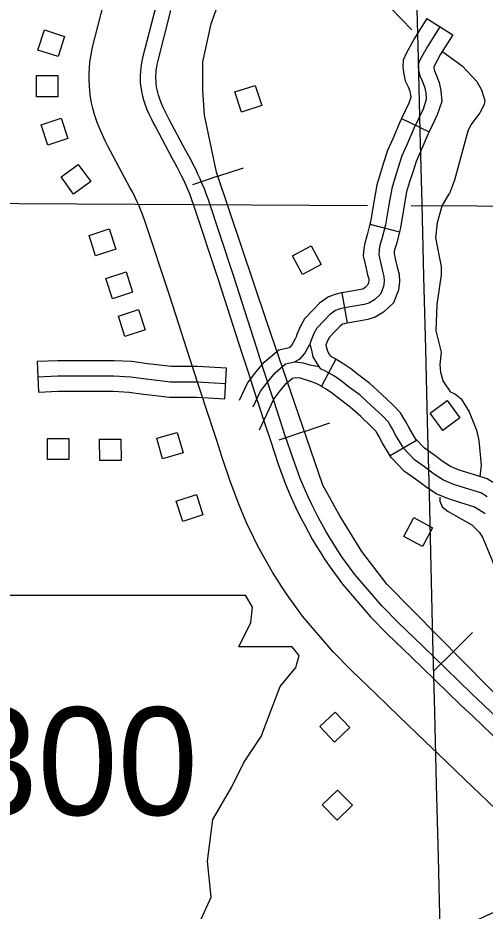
# Model space of a CAD drawing. Extents: x -19 to 366, y -4 to 359.
# Drawn here: x 141.61 to 142.043, y 200.393 to 201.221 of the extents above; entities that cross this region are included whole.
import ezdxf

# ---------------------------------------------------------------- set-up
doc = ezdxf.new("R2010")
doc.units = 0
for name, color, linetype in [('21', 7, 'Continuous'), ('Level 19', 7, 'Continuous'), ('R_Axis Annot', 7, 'Continuous'), ('R_Contour Annot', 7, 'Continuous'), ('R_Fin Surface Annot', 7, 'Continuous'), ('R_ROW', 7, 'Continuous'), ('R_ROW Annot', 7, 'Continuous'), ('R_Temp Easement', 7, 'Continuous'), ('R_Water Annot', 7, 'Continuous'), ('Sheet Fence', 7, 'Continuous')]:
    doc.layers.add(name, color=color, linetype=linetype)

msp = doc.modelspace()

# ---------------------------------------------------------------- linework, layer by layer
at = {"layer": '21'}
for points in [[(141.64728, 201.18551), (141.62852, 201.19155), (141.63458, 201.21037), (141.65334, 201.20433)], [(141.62743, 201.14831), (141.62743, 201.16803), (141.6472, 201.16803), (141.6472, 201.14831)], [(141.81136, 201.15281), (141.83011, 201.1589), (141.83623, 201.1401), (141.81748, 201.134)], [(141.63153, 201.12221), (141.65026, 201.12834), (141.65641, 201.10955), (141.63767, 201.10342)], [(141.666, 201.08561), (141.6776, 201.06967), (141.66161, 201.05804), (141.65001, 201.07398)], [(141.67602, 201.01957), (141.69477, 201.02567), (141.70089, 201.00687), (141.68214, 201.00077)], [(141.88199, 201.01005), (141.89131, 200.99268), (141.87389, 200.98333), (141.86457, 201.0007)], [(141.69156, 200.97974), (141.7103, 200.98584), (141.71642, 200.96704), (141.69767, 200.96094)], [(141.70321, 200.94477), (141.72195, 200.95087), (141.72807, 200.93207), (141.70932, 200.92597)], [(142.01986, 200.85057), (142.00402, 200.83884), (141.99225, 200.85473), (142.00809, 200.86646)], [(141.76322, 200.8179), (141.74426, 200.81249), (141.73884, 200.8315), (141.7578, 200.83691)], [(141.63747, 200.81172), (141.63747, 200.83144), (141.65724, 200.83144), (141.65724, 200.81172)], [(141.68588, 200.81102), (141.68586, 200.83073), (141.70563, 200.83076), (141.70566, 200.81105)], [(141.78163, 200.76043), (141.76287, 200.75436), (141.75678, 200.77317), (141.77554, 200.77924)], [(141.99451, 200.7486), (141.98525, 200.73121), (141.9678, 200.7405), (141.97706, 200.7579)], [(141.91784, 200.56322), (141.90351, 200.54968), (141.88993, 200.56406), (141.90426, 200.57759)], [(141.92027, 200.49112), (141.90622, 200.4773), (141.89235, 200.49139), (141.9064, 200.50522)]]:
    msp.add_lwpolyline(points, close=True, dxfattribs=at)
at = {"layer": 'Level 19'}
msp.add_arc((142.19839, 200.05514), 0.36738, 83.90461, 225.76352, dxfattribs=at)
at = {"layer": 'R_Axis Annot'}
for points in [[(141.3959, 201.05041), (141.93429, 201.0476)], [(141.97488, 201.04739), (142.15846, 201.04643)]]:
    msp.add_lwpolyline(points, dxfattribs=at)
at = {"layer": 'R_Contour Annot'}
msp.add_line((141.83348, 200.86212), (141.83351, 200.86202), dxfattribs=at)
for points in [[(141.78849, 200.84735), (141.78677, 200.85264), (141.77844, 200.87794), (141.77223, 200.89683), (141.751, 200.96326), (141.72783, 201.03334), (141.72666, 201.03661), (141.72531, 201.04013), (141.72385, 201.04373), (141.72239, 201.04716), (141.72079, 201.0507), (141.71915, 201.05418), (141.7175, 201.0575), (141.71572, 201.06091), (141.7139, 201.06427), (141.71123, 201.06893), (141.696, 201.09779), (141.69377, 201.10181), (141.69092, 201.10741), (141.68834, 201.11292), (141.68588, 201.11864), (141.68358, 201.12458), (141.68109, 201.13174), (141.67953, 201.13764), (141.6784, 201.1427), (141.67745, 201.14806), (141.67674, 201.15345), (141.67629, 201.15885), (141.67608, 201.16427), (141.67611, 201.16969), (141.67637, 201.17484), (141.67685, 201.18025), (141.67763, 201.18566), (141.67856, 201.19077), (141.67962, 201.1954), (141.6922, 201.24494)], [(141.7378, 201.23216), (141.72565, 201.18427), (141.72495, 201.18123), (141.72437, 201.17806), (141.7239, 201.1748), (141.72362, 201.17154), (141.72345, 201.16833), (141.72343, 201.16505), (141.72356, 201.16178), (141.72383, 201.15851), (141.72426, 201.15526), (141.72483, 201.15203), (141.72554, 201.14888), (141.72642, 201.14556), (141.72803, 201.1409), (141.72971, 201.13657), (141.73154, 201.13233), (141.73348, 201.12818), (141.73557, 201.12405), (141.73763, 201.12036), (141.75274, 201.09173), (141.75526, 201.08732), (141.75751, 201.08318), (141.7597, 201.07899), (141.76178, 201.07479), (141.76379, 201.07052), (141.76574, 201.06621), (141.76758, 201.06189), (141.76935, 201.0575), (141.77105, 201.05311), (141.77261, 201.04875), (141.79603, 200.9779), (141.81728, 200.91143), (141.82342, 200.89273), (141.83176, 200.86739), (141.83348, 200.86212)], [(141.84737, 200.86659), (141.84562, 200.87194), (141.83728, 200.89728), (141.83116, 200.91593), (141.80991, 200.98241), (141.78641, 201.0535), (141.78473, 201.0582), (141.78293, 201.06286), (141.78106, 201.06749), (141.7791, 201.07208), (141.77704, 201.07663), (141.77492, 201.08114), (141.7727, 201.08561), (141.77039, 201.09004), (141.76801, 201.09442), (141.76553, 201.09876), (141.75046, 201.12731), (141.74846, 201.13091), (141.7466, 201.13458), (141.74485, 201.13831), (141.74322, 201.14209), (141.74173, 201.14593), (141.74038, 201.14982), (141.73972, 201.15235), (141.73914, 201.1549), (141.73869, 201.15748), (141.73835, 201.16007), (141.73813, 201.16268), (141.73802, 201.16529), (141.73804, 201.16791), (141.73818, 201.17052), (141.7384, 201.17312), (141.73878, 201.17571), (141.73924, 201.17829), (141.73983, 201.18084), (141.75186, 201.22822)], [(141.83351, 200.86202), (141.83946, 200.84396), (141.84416, 200.82932), (141.85117, 200.80857), (141.85834, 200.78907), (141.86325, 200.7771), (141.8663, 200.77034), (141.86943, 200.76376), (141.87267, 200.75724), (141.87603, 200.75079), (141.87948, 200.7444), (141.88307, 200.73805), (141.88677, 200.73179), (141.89056, 200.72559), (141.89448, 200.71946), (141.8986, 200.71325), (141.91112, 200.69606), (141.93712, 200.66582), (141.95267, 200.64984), (141.97498, 200.6285), (141.99662, 200.60744), (142.02078, 200.58407), (142.03219, 200.57332), (142.05734, 200.54924)], [(142.06745, 200.55976), (142.04224, 200.5839), (142.03085, 200.59462), (142.00678, 200.61791), (141.98511, 200.639), (141.96295, 200.6602), (141.94789, 200.67568), (141.92257, 200.70513), (141.91058, 200.72158), (141.90671, 200.72742), (141.90294, 200.73333), (141.89927, 200.73931), (141.89571, 200.74536), (141.89225, 200.75146), (141.88892, 200.75764), (141.88568, 200.76386), (141.88255, 200.77014), (141.87954, 200.77648), (141.87665, 200.78287), (141.87195, 200.79436), (141.86493, 200.81343), (141.85802, 200.83388), (141.85334, 200.84847), (141.84737, 200.86659)], [(142.05296, 200.48772), (142.02455, 200.51508), (141.99958, 200.53899), (141.98809, 200.54982), (141.96364, 200.57346), (141.9421, 200.59443), (141.91933, 200.61621), (141.90217, 200.63385), (141.87397, 200.66664), (141.8597, 200.68623), (141.85479, 200.69364), (141.85042, 200.70048), (141.84619, 200.70739), (141.84207, 200.71437), (141.83804, 200.7215), (141.8342, 200.7286), (141.83047, 200.73576), (141.82684, 200.74307), (141.82334, 200.75043), (141.81975, 200.75836), (141.8142, 200.77192), (141.80652, 200.79281), (141.79918, 200.81451), (141.79443, 200.82932), (141.78854, 200.84721)]]:
    msp.add_lwpolyline(points, dxfattribs=at)
at = {"layer": 'R_Fin Surface Annot'}
for p, q in [((141.82764, 200.67491), (141.821, 200.68599)), ((141.82604, 200.6605), (141.82764, 200.67491)), ((141.81483, 200.63807), (141.82604, 200.6605)), ((141.86449, 200.63807), (141.81483, 200.63807)), ((141.8709, 200.63006), (141.86449, 200.63807)), ((141.86769, 200.61884), (141.8709, 200.63006)), ((141.85328, 200.60122), (141.86769, 200.61884)), ((141.84527, 200.58039), (141.85328, 200.60122)), ((141.83565, 200.55476), (141.84527, 200.58039)), ((141.81963, 200.53073), (141.83565, 200.55476)), ((141.80842, 200.5083), (141.81963, 200.53073)), ((141.79079, 200.47786), (141.80842, 200.5083)), ((141.78599, 200.43941), (141.79079, 200.47786)), ((141.78919, 200.40576), (141.78599, 200.43941)), ((141.77958, 200.38494), (141.78919, 200.40576))]:
    msp.add_line(p, q, dxfattribs=at)
msp.add_lwpolyline([(141.53286, 200.68613), (141.821, 200.68599)], dxfattribs=at)
at = {"layer": 'R_ROW'}
for p, q in [((141.62801, 200.90272), (141.6292, 200.87434)), ((141.80198, 200.86824), (141.80355, 200.89661))]:
    msp.add_line(p, q, dxfattribs=at)
for points in [[(141.73036, 200.90069), (141.71572, 200.90269), (141.6993, 200.90351), (141.64686, 200.90351), (141.62801, 200.90272)], [(141.80355, 200.89661), (141.77663, 200.89809), (141.75232, 200.89809), (141.73318, 200.9003), (141.73036, 200.90069)], [(141.6286, 200.88853), (141.64715, 200.8893), (141.69894, 200.8893), (141.7144, 200.88853), (141.73141, 200.88621), (141.7515, 200.88389), (141.77624, 200.88389), (141.80277, 200.88242)], [(141.6292, 200.87434), (141.64745, 200.8751), (141.69859, 200.8751), (141.71308, 200.87437), (141.72652, 200.87254)], [(141.72652, 200.87254), (141.72963, 200.87212), (141.75068, 200.86968), (141.77584, 200.86968), (141.80198, 200.86824)]]:
    msp.add_lwpolyline(points, dxfattribs=at)
at = {"layer": 'R_ROW Annot'}
for p, q in [((141.98934, 201.22087), (142.01332, 201.20564)), ((141.96572, 201.12807), (141.99133, 201.11577)), ((141.93633, 201.02999), (141.96389, 201.02308)), ((141.91048, 200.96645), (141.91526, 200.93845)), ((141.90485, 200.90488), (141.89148, 200.87981)), ((141.97975, 200.82961), (141.95529, 200.81516))]:
    msp.add_line(p, q, dxfattribs=at)
for points in [[(141.98934, 201.22087), (141.97746, 201.20217), (141.97008, 201.18845), (141.96742, 201.18227), (141.96713, 201.17593), (141.9676, 201.17081), (141.96911, 201.16318), (141.97187, 201.15755), (141.97339, 201.15343), (141.97417, 201.14992), (141.97432, 201.14762), (141.97255, 201.14227), (141.96572, 201.12807)], [(142.00133, 201.21326), (141.98973, 201.19499), (141.98289, 201.18227), (141.98149, 201.17903), (141.98136, 201.17625), (141.98168, 201.17285), (141.98268, 201.16776), (141.98495, 201.16314), (141.98704, 201.15745), (141.98827, 201.15194), (141.98867, 201.14577), (141.98574, 201.13694), (141.97711, 201.11898), (141.97077, 201.10378), (141.96621, 201.09341), (141.96269, 201.08264), (141.95977, 201.0736), (141.95667, 201.06327), (141.9543, 201.04988), (141.95086, 201.02952), (141.94762, 201.01663), (141.94551, 201.00953), (141.94498, 201.00589), (141.94468, 201.00183), (141.94617, 200.99483), (141.9481, 200.98669), (141.94953, 200.98162), (141.94966, 200.97714), (141.94917, 200.97222), (141.94639, 200.96532), (141.94061, 200.95981), (141.93558, 200.95689), (141.93122, 200.95555), (141.92189, 200.95399), (141.91279, 200.95244), (141.90898, 200.95147), (141.90455, 200.95005), (141.89913, 200.94606), (141.89398, 200.94078), (141.88737, 200.93376), (141.88454, 200.92877), (141.88203, 200.92245), (141.88062, 200.91894)], [(142.01332, 201.20564), (142.00199, 201.18781), (141.99569, 201.17609), (141.99565, 201.176), (141.99575, 201.17489), (141.99626, 201.17235), (141.99803, 201.16873), (142.0007, 201.16146), (142.00238, 201.15396), (142.00303, 201.14392), (141.99894, 201.1316), (141.99133, 201.11577)], [(141.96572, 201.12807), (141.96415, 201.12479), (141.95772, 201.10937), (141.95292, 201.09849), (141.94918, 201.08703), (141.94621, 201.07783), (141.94282, 201.06656), (141.9403, 201.0523), (141.93695, 201.03244), (141.93633, 201.02999)], [(141.99133, 201.11577), (141.99008, 201.11316), (141.98383, 201.09818), (141.97949, 201.08833), (141.9762, 201.07825), (141.97333, 201.06937), (141.97051, 201.05998), (141.96829, 201.04746), (141.96477, 201.0266), (141.96389, 201.02308)], [(141.93633, 201.02999), (141.93392, 201.02038), (141.93161, 201.01259), (141.93086, 201.00744), (141.93036, 201.00086), (141.93231, 200.99172), (141.93434, 200.98313), (141.93538, 200.97944), (141.93544, 200.97764), (141.93524, 200.97565), (141.93436, 200.97348), (141.93203, 200.97125), (141.92986, 200.96999), (141.92795, 200.9694), (141.91952, 200.968), (141.91048, 200.96645)], [(141.96389, 201.02308), (141.96133, 201.01288), (141.95942, 201.00646), (141.95911, 201.00433), (141.959, 201.00279), (141.96003, 200.99795), (141.96185, 200.99026), (141.96367, 200.98379), (141.96389, 200.97665), (141.9631, 200.9688), (141.95842, 200.95716), (141.9492, 200.94837), (141.94131, 200.94379), (141.93449, 200.94169), (141.92425, 200.93998), (141.91526, 200.93845)], [(141.91049, 200.96645), (141.90985, 200.96634), (141.90507, 200.96513), (141.898, 200.96288), (141.88977, 200.9568), (141.88373, 200.95061), (141.87586, 200.94226), (141.8717, 200.93493), (141.86884, 200.92772), (141.86767, 200.92482)], [(141.91574, 200.93853), (141.91289, 200.93781), (141.9111, 200.93723), (141.90849, 200.93531), (141.90424, 200.93095), (141.89888, 200.92526), (141.89737, 200.92261), (141.89559, 200.91812)], [(141.86154, 200.91574), (141.86291, 200.91647), (141.86411, 200.91783), (141.86767, 200.92482)], [(141.86653, 200.90229), (141.87184, 200.90515), (141.87594, 200.90975), (141.88062, 200.91894)], [(141.88062, 200.91894), (141.88221, 200.91324), (141.88367, 200.90709), (141.88683, 200.90143), (141.88918, 200.89802)], [(141.81549, 200.86673), (141.82296, 200.88275), (141.83081, 200.89285), (141.83839, 200.90228), (141.85187, 200.91359), (141.86154, 200.91574)], [(141.89559, 200.91812), (141.89596, 200.91679), (141.89704, 200.91229), (141.8989, 200.90894), (141.89987, 200.90754)], [(141.90485, 200.90488), (141.89987, 200.90754)], [(141.97975, 200.82961), (141.97298, 200.84107), (141.96951, 200.84754), (141.96715, 200.85151), (141.96498, 200.85519), (141.95798, 200.86233), (141.94734, 200.87242), (141.93647, 200.88237), (141.92627, 200.89004), (141.91865, 200.896), (141.91126, 200.90102), (141.90585, 200.90435), (141.90486, 200.90488)], [(141.82836, 200.86073), (141.83515, 200.8753), (141.84195, 200.88404), (141.84859, 200.89229), (141.85834, 200.90048), (141.86653, 200.90229)], [(141.86653, 200.90229), (141.87465, 200.90148), (141.88089, 200.89954), (141.88918, 200.89802)], [(142.04514, 200.77718), (142.03929, 200.78078), (142.03316, 200.78275), (142.02512, 200.78522), (142.01425, 200.78857), (142.00463, 200.79265), (141.99638, 200.798), (141.98707, 200.80504), (141.97786, 200.81158), (141.96778, 200.82195), (141.9606, 200.83409), (141.95713, 200.84056), (141.95493, 200.84428), (141.95363, 200.84648), (141.94802, 200.8522), (141.93766, 200.86202), (141.92739, 200.87143), (141.91763, 200.87876), (141.91027, 200.88452), (141.90355, 200.88909), (141.89878, 200.89202), (141.89408, 200.89453), (141.89124, 200.89573), (141.88918, 200.89802)], [(141.83406, 200.83933), (141.84735, 200.86784), (141.85309, 200.87523), (141.85879, 200.88231), (141.86481, 200.88736), (141.86738, 200.88793)], [(141.86738, 200.88793), (141.8718, 200.88749), (141.88107, 200.8846)], [(141.89148, 200.87981), (141.88796, 200.88169), (141.88107, 200.8846)], [(141.95529, 200.81516), (141.94822, 200.82712), (141.94476, 200.83358), (141.9427, 200.83705), (141.94227, 200.83777), (141.93806, 200.84207), (141.92798, 200.85163), (141.9183, 200.86049), (141.90898, 200.86749), (141.90189, 200.87304), (141.89583, 200.87716), (141.89171, 200.87969), (141.89148, 200.87981)], [(142.06132, 200.7833), (142.05902, 200.78519), (142.05268, 200.78922), (142.04527, 200.79378), (142.03742, 200.7963), (142.02929, 200.79879), (142.01913, 200.80193), (142.01132, 200.80524), (142.00454, 200.80964), (141.99547, 200.8165), (141.98714, 200.82241), (141.97914, 200.83063), (141.97975, 200.82961)], [(142.04332, 200.76132), (142.04233, 200.76213), (142.03761, 200.76514), (142.03331, 200.76778), (142.02891, 200.7692), (142.02094, 200.77164), (142.00937, 200.77521), (141.99794, 200.78006), (141.98822, 200.78636), (141.97867, 200.79359), (141.96859, 200.80074), (141.95641, 200.81326), (141.95529, 200.81516)]]:
    msp.add_lwpolyline(points, dxfattribs=at)
at = {"layer": 'R_Temp Easement'}
for points in [[(141.97547, 201.21026), (141.95627, 201.23022), (141.94227, 201.23932), (141.9332, 201.24311), (141.92298, 201.25069), (141.91541, 201.26321), (141.90102, 201.29469), (141.88663, 201.31858), (141.88285, 201.3273), (141.87679, 201.33716), (141.85447, 201.35119), (141.84389, 201.3546), (141.83632, 201.35991), (141.83077, 201.36278)], [(142.00416, 201.18991), (142.02201, 201.17697), (142.03555, 201.16238), (142.03997, 201.15474), (142.04293, 201.14477), (142.04248, 201.14115), (142.03855, 201.13326), (142.03017, 201.12219), (142.02731, 201.11642), (142.01507, 201.0709), (142.01033, 201.05866)], [(142.01163, 200.8743), (142.00443, 200.88492), (142.00216, 200.89251), (142.00177, 200.9001), (142.0029, 200.91148), (141.99797, 200.9312), (141.9987, 200.95548), (142.00283, 200.98317), (142.00283, 200.99076), (141.99751, 201.01731), (141.99901, 201.03172), (142.00353, 201.04728), (142.01033, 201.05866)], [(142.01163, 200.8743), (142.01499, 200.87321), (142.02103, 200.86808), (142.02861, 200.85616), (142.03522, 200.83909), (142.03741, 200.82948), (142.03965, 200.80659), (142.03855, 200.79594)], [(142.00135, 200.77685), (142.00128, 200.77305), (142.00353, 200.7678), (142.00917, 200.76361), (142.031, 200.75117), (142.03765, 200.74453), (142.04084, 200.7397), (142.05026, 200.71759), (142.06497, 200.67174), (142.0675, 200.65777), (142.07256, 200.64749), (142.09201, 200.62018), (142.1218, 200.58369), (142.15662, 200.55), (142.17478, 200.53366), (142.18538, 200.52221), (142.20212, 200.49653), (142.22057, 200.47678), (142.25052, 200.45945), (142.26982, 200.44314), (142.30026, 200.4099), (142.31018, 200.40223), (142.32505, 200.39394), (142.3467, 200.387)]]:
    msp.add_lwpolyline(points, dxfattribs=at)
at = {"layer": 'R_Water Annot'}
for p, q in [((141.79557, 201.07454), (141.81928, 201.08248)), ((141.79557, 201.07454), (141.77187, 201.0666)), ((141.87579, 200.83776), (141.89943, 200.84589)), ((141.87579, 200.83776), (141.85215, 200.82963)), ((142.01393, 200.63367), (142.03172, 200.65124)), ((142.01393, 200.63367), (141.99615, 200.6161))]:
    msp.add_line(p, q, dxfattribs=at)
msp.add_lwpolyline([(143.12821, 199.9651), (143.10496, 199.98343), (143.07889, 199.99612), (143.04718, 200.0067), (142.99362, 200.01798), (142.70753, 200.07156), (142.66807, 200.08355), (142.63847, 200.09976), (142.60535, 200.12303), (142.52079, 200.19001), (142.27346, 200.38884), (142.18819, 200.46357), (142.07052, 200.57638), (141.95213, 200.69624), (141.92888, 200.72656), (141.90844, 200.7597), (141.89294, 200.7879), (141.84079, 200.93949), (141.79429, 201.07838), (141.78301, 201.13126), (141.7816, 201.15453), (141.7816, 201.18062), (141.78935, 201.21587), (141.79922, 201.24407)], dxfattribs=at)
msp.add_lwpolyline([(143.12821, 199.9651), (143.10496, 199.98343), (143.07889, 199.99612), (143.04718, 200.0067), (142.99362, 200.01798), (142.70753, 200.07156), (142.66807, 200.08355), (142.63847, 200.09976), (142.60535, 200.12303), (142.52079, 200.19001), (142.27346, 200.38884), (142.18819, 200.46357), (142.07052, 200.57638), (141.95213, 200.69624), (141.92888, 200.72656), (141.90844, 200.7597), (141.89294, 200.7879), (141.84079, 200.93949), (141.79429, 201.07838), (141.78301, 201.13126), (141.7816, 201.15453), (141.7816, 201.18062), (141.78935, 201.21587), (141.79922, 201.24407)], dxfattribs=at)
at = {"layer": 'Sheet Fence'}
for points in [[(146.77834, 1.69699), (146.57878, 10.31313), (146.37852, 18.92942), (146.17757, 27.54584), (145.97591, 36.16241), (145.77356, 44.77911), (145.57052, 53.39596), (145.36679, 62.01295), (145.16236, 70.63008), (144.95724, 79.24735), (144.75142, 87.86477), (144.54492, 96.48232), (144.33773, 105.10002), (144.12986, 113.71787), (143.92129, 122.33585), (143.71204, 130.95398), (143.5021, 139.57225), (143.29148, 148.19067), (143.08018, 156.80923), (142.8682, 165.42794), (142.65553, 174.04679), (142.44218, 182.66579), (142.22816, 191.28493), (142.01345, 199.90421), (141.79807, 208.52365), (141.58202, 217.14322), (141.36528, 225.76295), (141.14788, 234.38282), (140.9298, 243.00284), (140.71105, 251.623), (140.49162, 260.24332), (140.27153, 268.86377), (140.05077, 277.48438), (139.82934, 286.10514), (139.60724, 294.72604), (139.38447, 303.34709), (139.16105, 311.96829), (138.93695, 320.58964), (138.7122, 329.21114), (138.48678, 337.83278), (138.2607, 346.45458)], [(0, 198.13258), (7.10141, 198.13701), (14.2028, 198.15029), (21.30418, 198.17244), (28.40552, 198.20345), (35.50682, 198.24331), (42.60806, 198.29203), (49.70923, 198.34961), (56.81033, 198.41605), (63.91134, 198.49135), (71.01225, 198.5755), (78.11305, 198.66852), (85.21373, 198.77039), (92.31428, 198.88112), (99.41468, 199.0007), (106.51492, 199.12915), (113.61501, 199.26645), (120.71491, 199.4126), (127.81463, 199.56762), (134.91415, 199.73149), (142.01345, 199.90421), (149.11254, 200.0858), (156.2114, 200.27623), (163.31001, 200.47553), (170.40837, 200.68367), (177.50646, 200.90068), (184.60427, 201.12653), (191.7018, 201.36125), (198.79903, 201.60481), (205.89596, 201.85723), (212.99256, 202.1185), (220.08883, 202.38862), (227.18475, 202.6676), (234.28033, 202.95542), (241.37554, 203.2521), (248.47037, 203.55763), (255.56482, 203.87201), (262.65887, 204.19524), (269.75251, 204.52732), (276.84573, 204.86824), (283.93852, 205.21802), (291.03086, 205.57664), (298.12276, 205.94411), (305.21419, 206.32042), (312.30515, 206.70559), (319.39562, 207.09959), (326.48559, 207.50244), (333.57505, 207.91414), (340.664, 208.33468)]]:
    msp.add_spline(points, degree=3, dxfattribs=at)

# ---------------------------------------------------------------- texts
at = {"layer": 'R_Fin Surface Annot'}
msp.add_text('300', height=0.1, dxfattribs=at).set_placement((141.55387, 200.48202))

doc.saveas('drawing.dxf')
